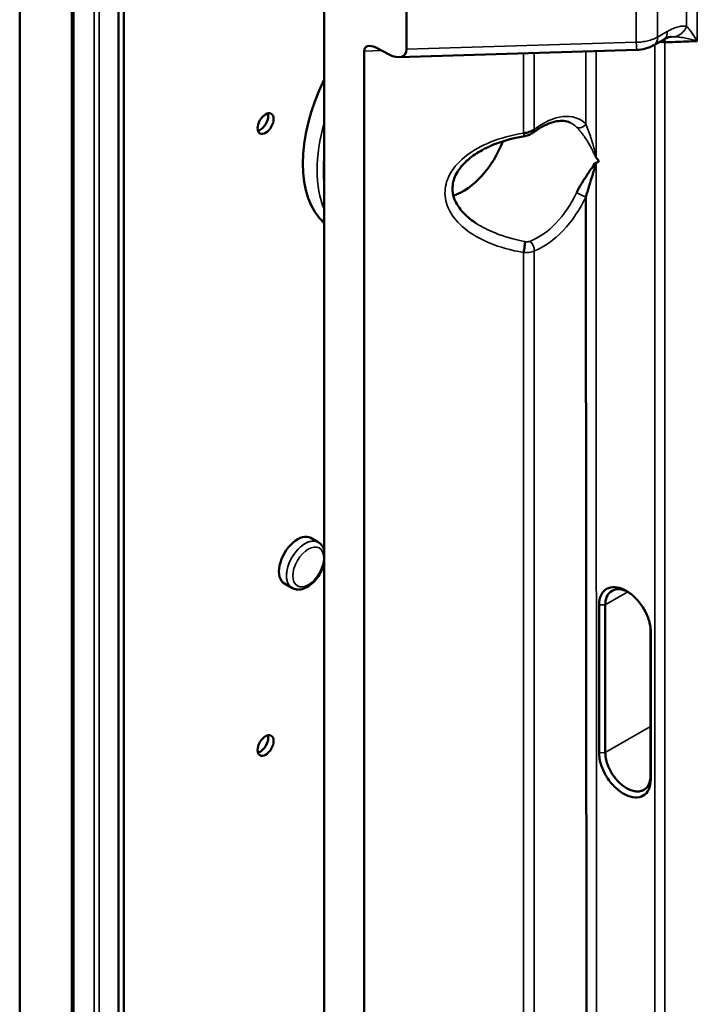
# Model space of a CAD drawing. Header units: millimetres. Extents: x 0 to 14369, y -869 to 2970.
# Tile 486 of 656: x 3530 to 3574, y 1331 to 1396. Entities that reach past the tile are written whole.
import ezdxf

# ---------------------------------------------------------------- set-up
doc = ezdxf.new("R2010")
doc.units = ezdxf.units.MM
doc.header["$LTSCALE"] = 10
doc.layers.add('Sichtbar (ISO)', color=7, linetype='Continuous', lineweight=50)
doc.layers.add('Sichtbar schmal (ISO)', color=7, linetype='Continuous', lineweight=35)

msp = doc.modelspace()

# ---------------------------------------------------------------- linework, layer by layer
at = {"layer": 'Sichtbar (ISO)'}
for p, q in [((3549.743, 1783.031), (3549.743, 1021.941)), ((3555.188, 1394.381), (3555.188, 1409.666)), ((3529.556, 996.081), (3529.556, 1403.352)), ((3529.556, 1403.352), (3529.556, 996.081)), ((3533.005, 994.594), (3533.005, 1401.613)), ((3533.005, 1401.613), (3533.005, 994.594)), ((3533.126, 994.38), (3533.126, 1401.828)), ((3533.126, 1401.828), (3533.126, 994.38)), ((3536.096, 989.734), (3536.096, 1399.86)), ((3536.45, 989.53), (3536.45, 1399.656)), ((3572.619, 1395.638), (3572.619, 1395.638)), ((3553.159, 1394.486), (3554.032, 1394.035)), ((3571.586, 1394.642), (3572.227, 1395.012)), ((3552.388, 1394.255), (3552.388, 1069.429)), ((3554.681, 1393.859), (3570.457, 1394.336)), ((3567.771, 1389.716), (3567.771, 1389.716)), ((3567.771, 1389.633), (3567.771, 1389.633)), ((3567.487, 1387.728), (3567.487, 1387.728)), ((3567.771, 1387.563), (3567.771, 1387.563)), ((3567.553, 1386.623), (3567.551, 1386.624)), ((3567.767, 1386.52), (3567.767, 1386.52)), ((3567.086, 1384.596), (3567.124, 1329.988)), ((3567.089, 1379.439), (3567.089, 1379.439)), ((3567.768, 1379.431), (3567.768, 1379.431)), ((3549.346, 1361.694), (3548.851, 1361.98)), ((3549.346, 1361.694), (3548.851, 1361.98)), ((3567.77, 1360.498), (3567.77, 1360.499)), ((3567.103, 1359.546), (3567.104, 1359.546)), ((3547.596, 1358.663), (3547.101, 1358.949)), ((3547.596, 1358.663), (3547.101, 1358.949)), ((3567.954, 1347.736), (3567.954, 1357.534)), ((3568.367, 1347.742), (3568.367, 1357.54)), ((3571.365, 1355.976), (3571.365, 1346.207)), ((3571.377, 1355.754), (3571.377, 1345.956)), ((3567.113, 1347.408), (3567.112, 1347.408))]:
    msp.add_line(p, q, dxfattribs=at)
for centre, major_axis, ratio, start_param, end_param in [((3553.188, 1393.817), (-0.71, 0.689), 0.533749, 5.226039, 6.761005), ((3553.988, 1395.038), (-1.066, 1.034), 0.533749, 2.084839, 3.618753), ((3570.421, 1395.536), (0.036, -1.199), 0.021381, 0.000001, 0.003482), ((3555.047, 1390.674), (-4.75, -8.227), 0.57735, 4.836942, 6.158632), ((3545.501, 1389.654), (-0.375, -0.65), 0.57735, 0.490883, 2.65071), ((3545.501, 1389.654), (0.375, 0.65), 0.57735, 3.632475, 5.792303), ((3545.501, 1389.654), (0.375, 0.65), 0.57735, 3.632475, 5.792303), ((3558.936, 1388.429), (2.125, 3.681), 0.57735, 3.714576, 4.992971), ((3554.693, 1390.879), (-4.69, -8.123), 0.57735, 6.14969, 6.226145), ((3554.693, 1390.879), (-4.69, -8.123), 0.57735, 6.14969, 6.226145), ((3567.439, 1381.234), (2.3, 0.034), 0.567188, 1.419138, 1.419158), ((3562.949, 1381.191), (0.08, 0.494), 0.111764, 4.105877, 5.819433), ((3562.966, 1386.102), (3.085, 5.343), 0.57735, 4.061791, 4.062173), ((3562.966, 1386.102), (3.085, 5.343), 0.57735, 3.875064, 3.875095), ((3547.976, 1360.464), (0.875, 1.516), 0.57735, 0, 3.141593), ((3545.501, 1348.421), (-0.375, -0.65), 0.57735, 0.490883, 2.65071), ((3545.501, 1348.421), (0.375, 0.65), 0.57735, 3.632475, 5.792303), ((3545.501, 1348.421), (0.375, 0.65), 0.57735, 3.632475, 5.792303), ((3567.439, 1343.834), (2.3, -0.035), 0.587337, 1.721591, 1.722011)]:
    msp.add_ellipse(centre, major_axis=major_axis, ratio=ratio, start_param=start_param, end_param=end_param, dxfattribs=at)
for centre in [(3545.854, 1389.45), (3545.854, 1348.217)]:
    msp.add_ellipse(centre, major_axis=(-0.375, -0.65), ratio=0.57735, dxfattribs=at)
for points, knots in [([(3572.742, 1395.209), (3572.699, 1395.207), (3572.64, 1395.198), (3572.486, 1395.147), (3572.386, 1395.102), (3572.271, 1395.041)], [0, 0, 0, 0, 0.0580901, 0.0580901, 0.1137697, 0.1137697, 0.1137697, 0.1137697]), ([(3571.586, 1394.645), (3571.415, 1394.546), (3571.225, 1394.476), (3570.848, 1394.378), (3570.652, 1394.345), (3570.457, 1394.339)], [0, 0, 0, 0, 0.0608538, 0.0608538, 0.1192724, 0.1192724, 0.1192724, 0.1192724]), ([(3572.252, 1395.027), (3572.264, 1395.008), (3572.287, 1394.963), (3572.301, 1394.911), (3572.307, 1394.875), (3572.31, 1394.851), (3572.311, 1394.838)], [0.7428435, 0.7428435, 0.7428435, 0.7428435, 0.8062593, 0.8859758, 0.9427779, 0.9999936, 0.9999936, 0.9999936, 0.9999936]), ([(3563.607, 1388.861), (3563.805, 1389.013), (3564.004, 1389.144), (3564.394, 1389.36), (3564.585, 1389.445), (3564.95, 1389.568), (3565.124, 1389.606), (3565.446, 1389.638), (3565.594, 1389.632), (3565.861, 1389.585), (3565.98, 1389.545), (3566.089, 1389.488)], [4.5464295, 4.5464295, 4.5464295, 4.5464295, 4.7324397, 4.7324397, 4.91845, 4.91845, 5.1044603, 5.1044603, 5.2904705, 5.2904705, 5.4730919, 5.4730919, 5.4730919, 5.4730919]), ([(3563.027, 1388.615), (3562.082, 1388.462), (3561.146, 1388.184), (3560, 1387.591), (3559.681, 1387.389), (3559.191, 1386.997), (3559.001, 1386.816), (3558.709, 1386.468), (3558.595, 1386.305), (3558.348, 1385.848), (3558.257, 1385.54), (3558.231, 1384.963), (3558.279, 1384.688), (3558.485, 1384.164), (3558.643, 1383.91), (3559.054, 1383.421), (3559.318, 1383.185), (3559.689, 1382.92), (3559.77, 1382.866), (3559.853, 1382.813)], [0.000161, 0.000161, 0.000161, 0.000161, 0.289164, 0.289164, 0.410022, 0.410022, 0.498921, 0.498921, 0.570356, 0.570356, 0.693215, 0.693215, 0.802385, 0.802385, 0.910005, 0.910005, 1.02809, 1.02809, 1.059972, 1.059972, 1.059972, 1.059972]), ([(3563.656, 1389.053), (3563.609, 1389.021), (3563.558, 1388.992), (3563.504, 1388.966), (3563.449, 1388.94), (3563.391, 1388.917), (3563.331, 1388.897), (3563.21, 1388.857), (3563.08, 1388.831), (3562.949, 1388.82)], [0, 0, 0, 0, 0.25, 0.25, 0.25, 0.5, 0.5, 0.5, 1, 1, 1, 1]), ([(3563.606, 1388.868), (3563.526, 1388.806), (3563.436, 1388.758), (3563.244, 1388.671), (3563.137, 1388.632), (3563.028, 1388.615)], [0, 0, 0, 0, 0.03098022, 0.03098022, 0.0640972, 0.0640972, 0.0640972, 0.0640972]), ([(3566.46, 1384.871), (3566.469, 1384.889), (3566.478, 1384.908), (3566.487, 1384.926), (3566.497, 1384.945), (3566.506, 1384.963), (3566.515, 1384.982), (3566.534, 1385.018), (3566.553, 1385.054), (3566.572, 1385.09), (3566.61, 1385.161), (3566.649, 1385.23), (3566.686, 1385.297), (3566.724, 1385.364), (3566.762, 1385.428), (3566.798, 1385.488), (3566.835, 1385.549), (3566.871, 1385.607), (3566.905, 1385.662), (3566.939, 1385.716), (3566.971, 1385.767), (3567.003, 1385.814), (3567.034, 1385.862), (3567.063, 1385.907), (3567.091, 1385.948), (3567.147, 1386.032), (3567.197, 1386.104), (3567.238, 1386.167), (3567.259, 1386.198), (3567.278, 1386.228), (3567.295, 1386.256), (3567.313, 1386.284), (3567.329, 1386.31), (3567.346, 1386.334), (3567.362, 1386.359), (3567.378, 1386.383), (3567.394, 1386.405), (3567.402, 1386.417), (3567.41, 1386.428), (3567.419, 1386.439), (3567.427, 1386.45), (3567.436, 1386.46), (3567.445, 1386.471), (3567.454, 1386.482), (3567.463, 1386.492), (3567.472, 1386.504), (3567.481, 1386.515), (3567.491, 1386.527), (3567.501, 1386.54), (3567.521, 1386.567), (3567.542, 1386.6), (3567.564, 1386.646), (3567.574, 1386.669), (3567.585, 1386.694), (3567.597, 1386.72), (3567.609, 1386.746), (3567.622, 1386.771), (3567.637, 1386.793), (3567.653, 1386.815), (3567.67, 1386.833), (3567.691, 1386.845), (3567.702, 1386.851), (3567.713, 1386.855), (3567.725, 1386.857), (3567.738, 1386.859), (3567.752, 1386.859), (3567.766, 1386.857)], [0, 0, 0, 0, 0.015625, 0.015625, 0.015625, 0.03125, 0.03125, 0.03125, 0.0625, 0.0625, 0.0625, 0.125, 0.125, 0.125, 0.1875, 0.1875, 0.1875, 0.25, 0.25, 0.25, 0.3125, 0.3125, 0.3125, 0.375, 0.375, 0.375, 0.5, 0.5, 0.5, 0.5625, 0.5625, 0.5625, 0.625, 0.625, 0.625, 0.6875, 0.6875, 0.6875, 0.71875, 0.71875, 0.71875, 0.75, 0.75, 0.75, 0.78125, 0.78125, 0.78125, 0.8125, 0.8125, 0.8125, 0.875, 0.875, 0.875, 0.90625, 0.90625, 0.90625, 0.9375, 0.9375, 0.9375, 0.96875, 0.96875, 0.96875, 0.984375, 0.984375, 0.984375, 1, 1, 1, 1]), ([(3567.766, 1386.857), (3567.763, 1386.848), (3567.759, 1386.838), (3567.755, 1386.829), (3567.751, 1386.819), (3567.747, 1386.809), (3567.743, 1386.799), (3567.735, 1386.778), (3567.727, 1386.757), (3567.72, 1386.735), (3567.712, 1386.713), (3567.705, 1386.69), (3567.698, 1386.667), (3567.691, 1386.644), (3567.684, 1386.621), (3567.678, 1386.597), (3567.665, 1386.549), (3567.652, 1386.501), (3567.64, 1386.453), (3567.634, 1386.429), (3567.628, 1386.405), (3567.622, 1386.382), (3567.616, 1386.359), (3567.61, 1386.336), (3567.604, 1386.313), (3567.598, 1386.291), (3567.592, 1386.269), (3567.586, 1386.248), (3567.58, 1386.227), (3567.574, 1386.206), (3567.569, 1386.185), (3567.557, 1386.144), (3567.545, 1386.104), (3567.533, 1386.064), (3567.521, 1386.025), (3567.509, 1385.986), (3567.496, 1385.946), (3567.483, 1385.906), (3567.47, 1385.865), (3567.457, 1385.823), (3567.429, 1385.738), (3567.4, 1385.646), (3567.368, 1385.549), (3567.353, 1385.5), (3567.337, 1385.45), (3567.321, 1385.399), (3567.305, 1385.348), (3567.288, 1385.297), (3567.272, 1385.244), (3567.256, 1385.191), (3567.24, 1385.138), (3567.224, 1385.084), (3567.208, 1385.031), (3567.192, 1384.976), (3567.176, 1384.922), (3567.16, 1384.868), (3567.145, 1384.813), (3567.13, 1384.759), (3567.122, 1384.732), (3567.115, 1384.704), (3567.107, 1384.677), (3567.104, 1384.664), (3567.1, 1384.65), (3567.096, 1384.637), (3567.093, 1384.623), (3567.089, 1384.61), (3567.086, 1384.596)], [0.0000209, 0.0000209, 0.0000209, 0.0000209, 0.015625, 0.015625, 0.015625, 0.03125, 0.03125, 0.03125, 0.0625, 0.0625, 0.0625, 0.09375, 0.09375, 0.09375, 0.125, 0.125, 0.125, 0.1875, 0.1875, 0.1875, 0.21875, 0.21875, 0.21875, 0.25, 0.25, 0.25, 0.28125, 0.28125, 0.28125, 0.3125, 0.3125, 0.3125, 0.375, 0.375, 0.375, 0.4375, 0.4375, 0.4375, 0.5, 0.5, 0.5, 0.625, 0.625, 0.625, 0.6875, 0.6875, 0.6875, 0.75, 0.75, 0.75, 0.8125, 0.8125, 0.8125, 0.875, 0.875, 0.875, 0.9375, 0.9375, 0.9375, 0.96875, 0.96875, 0.96875, 0.984375, 0.984375, 0.984375, 1, 1, 1, 1]), ([(3567.766, 1386.857), (3567.789, 1386.867), (3567.829, 1386.887), (3567.893, 1386.883), (3567.916, 1386.92), (3567.925, 1386.943)], [0.0000128, 0.0000128, 0.0000128, 0.0000128, 0.3333333, 0.6666667, 1, 1, 1, 1]), ([(3567.925, 1386.943), (3567.925, 1386.971), (3567.914, 1387.001), (3567.9, 1387.027), (3567.885, 1387.053), (3567.865, 1387.076), (3567.843, 1387.099), (3567.822, 1387.122), (3567.798, 1387.146), (3567.77, 1387.172)], [0, 0, 0, 0, 0.3390394, 0.3390394, 0.3390394, 0.6780787, 0.6780787, 0.6780787, 0.9999984, 0.9999984, 0.9999984, 0.9999984]), ([(3549.743, 1361.16), (3549.709, 1361.277), (3549.657, 1361.387), (3549.52, 1361.567), (3549.439, 1361.64), (3549.346, 1361.694)], [6.5648702, 6.5648702, 6.5648702, 6.5648702, 6.8313139, 6.8313139, 7.0685835, 7.0685835, 7.0685835, 7.0685835]), ([(3549.743, 1361.16), (3549.709, 1361.277), (3549.657, 1361.387), (3549.52, 1361.567), (3549.439, 1361.64), (3549.346, 1361.694)], [6.5648702, 6.5648702, 6.5648702, 6.5648702, 6.8313139, 6.8313139, 7.0685835, 7.0685835, 7.0685835, 7.0685835]), ([(3547.596, 1358.663), (3547.692, 1358.607), (3547.799, 1358.573), (3548.03, 1358.547), (3548.152, 1358.558), (3548.414, 1358.626), (3548.553, 1358.69), (3548.829, 1358.866), (3548.965, 1358.981), (3549.215, 1359.248), (3549.328, 1359.398), (3549.521, 1359.717), (3549.602, 1359.887), (3549.696, 1360.149), (3549.723, 1360.24), (3549.743, 1360.331)], [3.926991, 3.926991, 3.926991, 3.926991, 4.172192, 4.172192, 4.442035, 4.442035, 4.76494, 4.76494, 5.114004, 5.114004, 5.460888, 5.460888, 5.80492, 5.80492, 5.986191, 5.986191, 5.986191, 5.986191]), ([(3547.596, 1358.663), (3547.692, 1358.607), (3547.799, 1358.573), (3548.03, 1358.547), (3548.152, 1358.558), (3548.414, 1358.626), (3548.553, 1358.69), (3548.829, 1358.866), (3548.965, 1358.981), (3549.215, 1359.248), (3549.328, 1359.398), (3549.521, 1359.717), (3549.602, 1359.887), (3549.696, 1360.149), (3549.723, 1360.24), (3549.743, 1360.331)], [3.926991, 3.926991, 3.926991, 3.926991, 4.172192, 4.172192, 4.442035, 4.442035, 4.76494, 4.76494, 5.114004, 5.114004, 5.460888, 5.460888, 5.80492, 5.80492, 5.986191, 5.986191, 5.986191, 5.986191]), ([(3567.954, 1357.534), (3567.954, 1357.781), (3567.998, 1358.003), (3568.17, 1358.367), (3568.295, 1358.507), (3568.608, 1358.69), (3568.795, 1358.732), (3569.204, 1358.708), (3569.425, 1358.644), (3569.87, 1358.418), (3570.091, 1358.258), (3570.505, 1357.862), (3570.694, 1357.63), (3571.014, 1357.125), (3571.142, 1356.856), (3571.28, 1356.442), (3571.316, 1356.299), (3571.365, 1356.02), (3571.377, 1355.884), (3571.377, 1355.754)], [-0.7212358, -0.7212358, -0.7212358, -0.7212358, -0.6309009, -0.6309009, -0.5418731, -0.5418731, -0.4526802, -0.4526802, -0.363371, -0.363371, -0.2740057, -0.2740057, -0.1846127, -0.1846127, -0.095245, -0.095245, -0.0476527, -0.0476527, -0.000001, -0.000001, -0.000001, -0.000001]), ([(3569.858, 1358.41), (3569.812, 1358.433), (3569.766, 1358.454), (3569.525, 1358.551), (3569.336, 1358.586), (3568.991, 1358.563), (3568.838, 1358.506), (3568.602, 1358.318), (3568.515, 1358.197), (3568.397, 1357.901), (3568.367, 1357.729), (3568.367, 1357.54)], [0.3163124, 0.3163124, 0.3163124, 0.3163124, 0.3347993, 0.3347993, 0.4131834, 0.4131834, 0.4914669, 0.4914669, 0.5610107, 0.5610107, 0.630532, 0.630532, 0.630532, 0.630532]), ([(3571.377, 1345.956), (3571.377, 1345.709), (3571.332, 1345.487), (3571.16, 1345.123), (3571.036, 1344.982), (3570.722, 1344.799), (3570.536, 1344.758), (3570.126, 1344.781), (3569.906, 1344.846), (3569.461, 1345.072), (3569.24, 1345.232), (3568.826, 1345.627), (3568.637, 1345.86), (3568.317, 1346.365), (3568.188, 1346.634), (3568.051, 1347.048), (3568.015, 1347.191), (3567.966, 1347.47), (3567.954, 1347.606), (3567.954, 1347.736)], [-0.7212358, -0.7212358, -0.7212358, -0.7212358, -0.6309009, -0.6309009, -0.5418731, -0.5418731, -0.4526802, -0.4526802, -0.363371, -0.363371, -0.2740057, -0.2740057, -0.1846127, -0.1846127, -0.095245, -0.095245, -0.0476527, -0.0476527, -0.000001, -0.000001, -0.000001, -0.000001]), ([(3568.367, 1347.742), (3568.367, 1347.622), (3568.379, 1347.497), (3568.427, 1347.239), (3568.462, 1347.107), (3568.54, 1346.886), (3568.576, 1346.798), (3568.67, 1346.595), (3568.732, 1346.481), (3568.869, 1346.26), (3568.944, 1346.154), (3569.106, 1345.952), (3569.192, 1345.857), (3569.371, 1345.683), (3569.465, 1345.603), (3569.656, 1345.462), (3569.753, 1345.401), (3569.948, 1345.299), (3570.045, 1345.258), (3570.237, 1345.199), (3570.331, 1345.181), (3570.512, 1345.167), (3570.599, 1345.171), (3570.763, 1345.203), (3570.839, 1345.23), (3570.979, 1345.306), (3571.042, 1345.355), (3571.185, 1345.505), (3571.252, 1345.62), (3571.342, 1345.889), (3571.365, 1346.042), (3571.365, 1346.207)], [0.0000018, 0.0000018, 0.0000018, 0.0000018, 0.0439825, 0.0439825, 0.0879775, 0.0879775, 0.1172996, 0.1172996, 0.1563148, 0.1563148, 0.195369, 0.195369, 0.2344574, 0.2344574, 0.2735697, 0.2735697, 0.3126926, 0.3126926, 0.3518165, 0.3518165, 0.3909314, 0.3909314, 0.4300238, 0.4300238, 0.469084, 0.469084, 0.5081072, 0.5081072, 0.5689469, 0.5689469, 0.6297729, 0.6297729, 0.6297729, 0.6297729])]:
    msp.add_open_spline(points, degree=3, knots=knots, dxfattribs=at)
for points in [[(3572.209, 1394.852), (3572.138, 1394.861), (3572.067, 1394.87), (3571.997, 1394.88)], [(3572.311, 1394.838), (3572.277, 1394.844), (3572.243, 1394.848), (3572.209, 1394.852)], [(3572.311, 1394.838), (3572.55, 1394.847), (3573.029, 1394.864), (3573.746, 1394.897), (3574.225, 1394.914), (3574.464, 1394.923)], [(3559.858, 1382.81), (3559.856, 1382.811), (3559.854, 1382.812), (3559.853, 1382.813)], [(3567.122, 1332.624), (3567.123, 1332.624), (3567.123, 1332.624), (3567.124, 1332.624)], [(3567.124, 1332.249), (3567.123, 1332.249), (3567.123, 1332.248), (3567.122, 1332.248)], [(3567.124, 1332.245), (3567.123, 1332.245), (3567.123, 1332.245), (3567.122, 1332.245)]]:
    msp.add_open_spline(points, degree=3, dxfattribs=at)
at = {"layer": 'Sichtbar schmal (ISO)'}
for p, q in [((3574.464, 1394.923), (3574.464, 1412.359)), ((3573.757, 1411.035), (3573.757, 1395.908)), ((3571.835, 1409.532), (3571.835, 1395.191)), ((3570.421, 1394.843), (3570.421, 1409.205)), ((3534.48, 1400.338), (3534.48, 997.432)), ((3534.48, 997.432), (3534.48, 1400.338)), ((3534.834, 997.517), (3534.833, 1400.423)), ((3534.833, 1400.423), (3534.833, 997.517)), ((3572.475, 1395.561), (3571.835, 1395.191)), ((3570.421, 1394.843), (3555.188, 1394.381)), ((3570.437, 1394.531), (3570.437, 1394.531)), ((3571.643, 1328.243), (3571.643, 1394.675)), ((3571.812, 1394.979), (3571.812, 1394.979)), ((3572.311, 1394.838), (3572.312, 1328.106)), ((3552.388, 1394.255), (3553.538, 1394.29)), ((3562.949, 1388.82), (3562.949, 1394.109)), ((3563.656, 1394.13), (3563.656, 1389.053)), ((3567.086, 1394.234), (3567.086, 1389.425)), ((3567.771, 1387.172), (3567.772, 1394.255)), ((3563.958, 1389.27), (3563.958, 1389.27)), ((3567.774, 1330.032), (3567.767, 1386.857)), ((3567.77, 1387.172), (3567.77, 1387.172)), ((3562.949, 1327.818), (3562.949, 1380.903)), ((3563.656, 1381.008), (3563.656, 1327.996)), ((3567.768, 1380.821), (3567.768, 1380.821)), ((3567.77, 1359.607), (3567.77, 1359.607)), ((3567.104, 1358.833), (3567.104, 1358.833)), ((3567.77, 1357.934), (3567.77, 1357.934)), ((3568.367, 1357.54), (3569.865, 1358.405)), ((3567.105, 1357.549), (3567.105, 1357.549)), ((3567.954, 1357.534), (3568.367, 1357.54)), ((3571.377, 1355.754), (3571.368, 1355.95)), ((3571.365, 1349.473), (3568.367, 1347.742)), ((3567.954, 1347.736), (3568.367, 1347.742)), ((3571.365, 1346.207), (3571.377, 1345.956)), ((3567.125, 1331.545), (3567.123, 1331.544))]:
    msp.add_line(p, q, dxfattribs=at)
for centre, major_axis, ratio, start_param, end_param in [((3570.986, 1395.681), (0.6, -1.039), 0.57735, 0.001962, 0.785398), ((3570.421, 1395.536), (0.036, -1.199), 0.021381, 5.327545, 6.283185), ((3564.239, 1385.367), (2.497, 4.326), 0.57735, 6.131306, 7.234543), ((3555.895, 1390.185), (-4.69, -8.123), 0.57735, 5.114674, 5.8809), ((3555.895, 1390.185), (4.69, 8.123), 0.57735, 1.973081, 2.739308), ((3566.732, 1389.629), (-0.353, -0.354), 0.807097, 0.234067, 1.781571), ((3563.295, 1389.266), (0.31, -0.403), 0.47404, 0.0143, 0.699007), ((3556.107, 1390.062), (-4.54, -7.864), 0.57735, 5.364945, 5.630629), ((3556.107, 1390.062), (4.54, 7.864), 0.57735, 2.223352, 2.489037), ((3563.898, 1385.564), (2.248, 3.893), 0.57735, 3.761031, 4.864269), ((3566.73, 1384.803), (-0.463, 0.216), 0.123495, 1.005232, 2.500147), ((3564.239, 1385.367), (-2.497, -4.326), 0.57735, 0.619439, 1.722675), ((3563.295, 1381.209), (-0.182, 0.475), 0.664795, 4.040703, 5.545061), ((3548.471, 1360.178), (0.875, 1.516), 0.57735, 0, 3.141593), ((3548.471, 1360.178), (-0.875, -1.516), 0.57735, 3.141593, 6.283185)]:
    msp.add_ellipse(centre, major_axis=major_axis, ratio=ratio, start_param=start_param, end_param=end_param, dxfattribs=at)
msp.add_ellipse((3548.683, 1360.056), major_axis=(0.725, 1.256), ratio=0.57735, dxfattribs=at)
msp.add_ellipse((3548.683, 1360.056), major_axis=(0.725, 1.256), ratio=0.57735, dxfattribs=at)
for points, knots in [([(3573.757, 1395.908), (3573.663, 1395.922), (3573.563, 1395.922), (3573.459, 1395.911), (3573.356, 1395.9), (3573.248, 1395.878), (3573.14, 1395.847), (3573.031, 1395.816), (3572.92, 1395.775), (3572.809, 1395.727), (3572.698, 1395.679), (3572.586, 1395.623), (3572.476, 1395.56)], [0, 0, 0, 0, 0.25, 0.25, 0.25, 0.5, 0.5, 0.5, 0.75, 0.75, 0.75, 0.999999, 0.999999, 0.999999, 0.999999]), ([(3572.941, 1395.208), (3572.946, 1395.209), (3572.951, 1395.21), (3572.956, 1395.21), (3572.972, 1395.213), (3572.987, 1395.215), (3573.002, 1395.219), (3573.023, 1395.223), (3573.043, 1395.228), (3573.064, 1395.234), (3573.084, 1395.241), (3573.105, 1395.248), (3573.125, 1395.255), (3573.145, 1395.263), (3573.165, 1395.272), (3573.185, 1395.282), (3573.225, 1395.301), (3573.264, 1395.324), (3573.303, 1395.349), (3573.341, 1395.374), (3573.378, 1395.403), (3573.414, 1395.434), (3573.45, 1395.465), (3573.485, 1395.498), (3573.518, 1395.533), (3573.551, 1395.569), (3573.582, 1395.607), (3573.611, 1395.647), (3573.625, 1395.667), (3573.639, 1395.687), (3573.653, 1395.708), (3573.666, 1395.729), (3573.679, 1395.751), (3573.691, 1395.772), (3573.703, 1395.794), (3573.715, 1395.817), (3573.726, 1395.839), (3573.737, 1395.862), (3573.747, 1395.885), (3573.757, 1395.908)], [0, 0, 0, 0, 0.015625, 0.015625, 0.015625, 0.0625, 0.0625, 0.0625, 0.125, 0.125, 0.125, 0.1875, 0.1875, 0.1875, 0.25, 0.25, 0.25, 0.375, 0.375, 0.375, 0.5, 0.5, 0.5, 0.625, 0.625, 0.625, 0.75, 0.75, 0.75, 0.8125, 0.8125, 0.8125, 0.875, 0.875, 0.875, 0.9375, 0.9375, 0.9375, 0.999964, 0.999964, 0.999964, 0.999964]), ([(3573.757, 1395.908), (3573.784, 1395.879), (3573.811, 1395.848), (3573.84, 1395.815), (3573.868, 1395.782), (3573.897, 1395.747), (3573.926, 1395.711), (3573.955, 1395.674), (3573.985, 1395.636), (3574.015, 1395.597), (3574.044, 1395.558), (3574.074, 1395.517), (3574.105, 1395.474), (3574.165, 1395.39), (3574.226, 1395.301), (3574.286, 1395.209), (3574.316, 1395.162), (3574.346, 1395.115), (3574.376, 1395.068), (3574.391, 1395.044), (3574.406, 1395.02), (3574.42, 1394.995), (3574.435, 1394.971), (3574.449, 1394.947), (3574.464, 1394.923)], [0, 0, 0, 0, 0.125, 0.125, 0.125, 0.25, 0.25, 0.25, 0.375, 0.375, 0.375, 0.5, 0.5, 0.5, 0.75, 0.75, 0.75, 0.875, 0.875, 0.875, 0.9375, 0.9375, 0.9375, 1, 1, 1, 1]), ([(3572.476, 1395.56), (3572.477, 1395.436), (3572.454, 1395.322), (3572.413, 1395.23), (3572.371, 1395.138), (3572.31, 1395.067), (3572.234, 1395.021), (3572.231, 1395.019), (3572.228, 1395.018), (3572.225, 1395.016)], [0, 0, 0, 0, 0.2483813, 0.2483813, 0.2483813, 0.49918, 0.49918, 0.49918, 0.5091783, 0.5091783, 0.5091783, 0.5091783]), ([(3574.464, 1394.923), (3574.432, 1394.932), (3574.368, 1394.949), (3574.24, 1394.984), (3574.014, 1395.042), (3573.755, 1395.101), (3573.499, 1395.149), (3573.309, 1395.177), (3573.123, 1395.198), (3573.001, 1395.206), (3572.941, 1395.208)], [0, 0, 0, 0, 0.0625, 0.125, 0.25, 0.5, 0.625, 0.75, 0.875, 1, 1, 1, 1]), ([(3566.455, 1389.218), (3566.509, 1389.167), (3566.559, 1389.114), (3566.606, 1389.061), (3566.61, 1389.057), (3566.614, 1389.052), (3566.618, 1389.047), (3566.661, 1388.999), (3566.701, 1388.951), (3566.739, 1388.905), (3566.756, 1388.885), (3566.772, 1388.864), (3566.788, 1388.844), (3566.811, 1388.815), (3566.832, 1388.788), (3566.852, 1388.761), (3566.888, 1388.715), (3566.92, 1388.67), (3566.948, 1388.631), (3566.953, 1388.624), (3566.958, 1388.618), (3566.962, 1388.611), (3566.985, 1388.579), (3567.005, 1388.55), (3567.029, 1388.514), (3567.059, 1388.471), (3567.093, 1388.42), (3567.125, 1388.369), (3567.128, 1388.364), (3567.131, 1388.36), (3567.133, 1388.356), (3567.163, 1388.309), (3567.191, 1388.263), (3567.217, 1388.22), (3567.245, 1388.174), (3567.271, 1388.13), (3567.296, 1388.087), (3567.321, 1388.043), (3567.346, 1387.998), (3567.368, 1387.958), (3567.389, 1387.917), (3567.409, 1387.881), (3567.425, 1387.85), (3567.436, 1387.828), (3567.446, 1387.809), (3567.455, 1387.792), (3567.459, 1387.783), (3567.464, 1387.775), (3567.467, 1387.767), (3567.48, 1387.743), (3567.491, 1387.721), (3567.502, 1387.698), (3567.511, 1387.68), (3567.52, 1387.661), (3567.531, 1387.64), (3567.534, 1387.633), (3567.537, 1387.626), (3567.541, 1387.619), (3567.555, 1387.589), (3567.572, 1387.553), (3567.587, 1387.522), (3567.593, 1387.509), (3567.599, 1387.496), (3567.604, 1387.484), (3567.612, 1387.468), (3567.619, 1387.453), (3567.626, 1387.438), (3567.631, 1387.427), (3567.636, 1387.416), (3567.641, 1387.405), (3567.648, 1387.39), (3567.654, 1387.375), (3567.661, 1387.361), (3567.666, 1387.349), (3567.671, 1387.337), (3567.677, 1387.325), (3567.682, 1387.314), (3567.687, 1387.303), (3567.692, 1387.291), (3567.7, 1387.276), (3567.708, 1387.26), (3567.716, 1387.244), (3567.72, 1387.237), (3567.724, 1387.229), (3567.728, 1387.222), (3567.731, 1387.216), (3567.735, 1387.21), (3567.739, 1387.204), (3567.748, 1387.192), (3567.759, 1387.183), (3567.77, 1387.172)], [0, 0, 0, 0, 0.0526316, 0.0526316, 0.0526316, 0.0572934, 0.0572934, 0.0572934, 0.1052632, 0.1052632, 0.1052632, 0.1271529, 0.1271529, 0.1271529, 0.1578947, 0.1578947, 0.1578947, 0.2105263, 0.2105263, 0.2105263, 0.219314, 0.219314, 0.219314, 0.2631579, 0.2631579, 0.2631579, 0.3157895, 0.3157895, 0.3157895, 0.3200839, 0.3200839, 0.3200839, 0.3684211, 0.3684211, 0.3684211, 0.4210526, 0.4210526, 0.4210526, 0.4736842, 0.4736842, 0.4736842, 0.5263158, 0.5263158, 0.5263158, 0.5620011, 0.5620011, 0.5620011, 0.5789474, 0.5789474, 0.5789474, 0.6315789, 0.6315789, 0.6315789, 0.6716513, 0.6716513, 0.6716513, 0.6842105, 0.6842105, 0.6842105, 0.7368421, 0.7368421, 0.7368421, 0.7592748, 0.7592748, 0.7592748, 0.7894737, 0.7894737, 0.7894737, 0.811486, 0.811486, 0.811486, 0.8421053, 0.8421053, 0.8421053, 0.8694018, 0.8694018, 0.8694018, 0.8947368, 0.8947368, 0.8947368, 0.9298626, 0.9298626, 0.9298626, 0.9473684, 0.9473684, 0.9473684, 0.9638246, 0.9638246, 0.9638246, 0.9997782, 0.9997782, 0.9997782, 0.9997782]), ([(3567.086, 1389.425), (3567.115, 1389.349), (3567.145, 1389.271), (3567.175, 1389.194), (3567.204, 1389.116), (3567.233, 1389.038), (3567.261, 1388.96), (3567.288, 1388.882), (3567.315, 1388.805), (3567.34, 1388.731), (3567.365, 1388.657), (3567.388, 1388.586), (3567.411, 1388.516), (3567.433, 1388.446), (3567.454, 1388.378), (3567.474, 1388.312), (3567.493, 1388.246), (3567.512, 1388.181), (3567.53, 1388.119), (3567.547, 1388.056), (3567.564, 1387.996), (3567.58, 1387.937), (3567.595, 1387.878), (3567.61, 1387.821), (3567.624, 1387.766), (3567.638, 1387.71), (3567.651, 1387.656), (3567.664, 1387.604), (3567.677, 1387.551), (3567.688, 1387.501), (3567.7, 1387.451), (3567.712, 1387.402), (3567.723, 1387.353), (3567.734, 1387.308), (3567.747, 1387.258), (3567.759, 1387.212), (3567.77, 1387.172)], [0, 0, 0, 0, 0.082797, 0.082797, 0.082797, 0.165594, 0.165594, 0.165594, 0.248391, 0.248391, 0.248391, 0.331189, 0.331189, 0.331189, 0.413986, 0.413986, 0.413986, 0.496783, 0.496783, 0.496783, 0.57958, 0.57958, 0.57958, 0.662377, 0.662377, 0.662377, 0.745174, 0.745174, 0.745174, 0.827971, 0.827971, 0.827971, 0.910769, 0.910769, 0.910769, 1, 1, 1, 1]), ([(3562.949, 1388.82), (3562.136, 1388.676), (3560.694, 1388.287), (3559.08, 1387.371), (3558.013, 1386.208), (3557.636, 1384.977), (3557.906, 1383.689), (3558.942, 1382.445), (3560.621, 1381.459), (3562.108, 1381.051), (3562.949, 1380.903)], [0, 0, 0, 0, 0.125, 0.25, 0.375, 0.5, 0.625, 0.75, 0.875, 1, 1, 1, 1]), ([(3563.028, 1388.615), (3563.026, 1388.615), (3563.025, 1388.615), (3563.023, 1388.616), (3563.018, 1388.619), (3563.013, 1388.626), (3563.007, 1388.637), (3563.001, 1388.649), (3562.994, 1388.664), (3562.988, 1388.683), (3562.975, 1388.72), (3562.961, 1388.769), (3562.949, 1388.82)], [0.4438275, 0.4438275, 0.4438275, 0.4438275, 0.4896948, 0.4896948, 0.4896948, 0.617411, 0.617411, 0.617411, 0.7451272, 0.7451272, 0.7451272, 1, 1, 1, 1]), ([(3563.044, 1381.629), (3562.339, 1381.76), (3561.667, 1381.952), (3561.063, 1382.197), (3560.621, 1382.376), (3560.216, 1382.582), (3559.858, 1382.81)], [0, 0, 0, 0, 0.25, 0.25, 0.25, 0.4324864, 0.4324864, 0.4324864, 0.4324864]), ([(3563.044, 1381.629), (3563.106, 1381.618), (3563.196, 1381.61), (3563.303, 1381.62), (3563.351, 1381.633), (3563.373, 1381.641)], [0, 0, 0, 0, 0.5, 0.75, 1, 1, 1, 1]), ([(3563.656, 1381.008), (3563.609, 1380.986), (3563.558, 1380.967), (3563.504, 1380.951), (3563.449, 1380.935), (3563.391, 1380.923), (3563.331, 1380.914), (3563.21, 1380.895), (3563.08, 1380.892), (3562.949, 1380.903)], [0, 0, 0, 0, 0.25, 0.25, 0.25, 0.5, 0.5, 0.5, 1, 1, 1, 1])]:
    msp.add_open_spline(points, degree=3, knots=knots, dxfattribs=at)
for points in [[(3571.835, 1395.191), (3571.742, 1395.138), (3571.538, 1395.041), (3571.19, 1394.933), (3570.813, 1394.863), (3570.552, 1394.844), (3570.421, 1394.843)], [(3572.941, 1395.208), (3572.875, 1395.211), (3572.809, 1395.211), (3572.742, 1395.209)], [(3566.455, 1389.218), (3566.348, 1389.326), (3566.227, 1389.415), (3566.095, 1389.485)], [(3563.443, 1388.938), (3563.442, 1388.938), (3563.442, 1388.938), (3563.442, 1388.938)]]:
    msp.add_open_spline(points, degree=3, dxfattribs=at)

doc.saveas('drawing.dxf')
